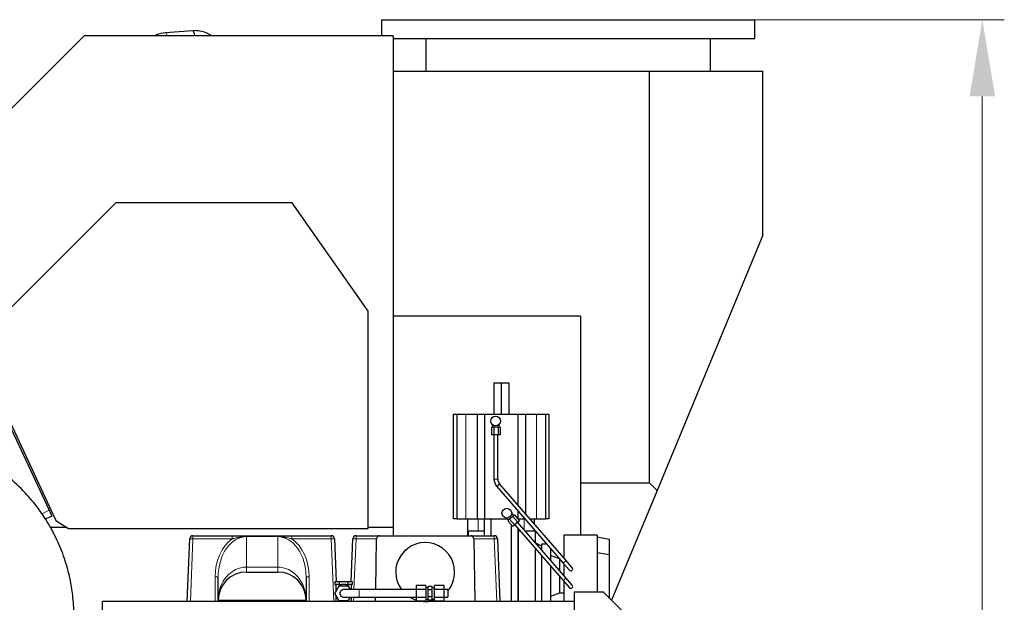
# Model space of a CAD drawing. Header units: inches. Extents: x 0 to 20790, y -12 to 14700.
# Tile 271 of 341: x 10616 to 12185, y 5862 to 6792. Entities that reach past the tile are written whole.
import ezdxf

# ---------------------------------------------------------------- set-up
doc = ezdxf.new("R2010")
doc.units = ezdxf.units.IN
doc.layers.add('1', color=7, linetype='Continuous', true_color=0xffffff)
doc.layers.add('254', color=7, linetype='Continuous', true_color=0xffffff)
doc.styles.add('latin_extended', font='simplex.shx')
doc.dimstyles.get("Standard").update_dxf_attribs({"dimtxt": 0.18, "dimasz": 0.18, "dimexe": 0.18, "dimexo": 0.0625, "dimgap": 0.09, "dimtad": 0, "dimtih": 1, "dimtoh": 1, "dimdec": 4, "dimzin": 0, "dimdsep": 46, "dimtxsty": 'Standard', "dimcen": 0.09, "dimadec": 0, "dimazin": 0, "dimtfac": 1, "dimtdec": 4, "dimtofl": 0, "dimtmove": 0, "dimatfit": 3, "dimfxl": 1, "dimtolj": 1, "dimtzin": 0, "dimarcsym": 0})

# ---------------------------------------------------------------- blocks, each defined once
blk = doc.blocks.new('_U13')
at = {"layer": '254', "color": 3, "linetype": 'Continuous', "lineweight": 13, "transparency": 16777216}
for p, q in [((11525.1, 6791.7), (12185.3, 6791.7)), ((12150.3, 6669.2), (12150.3, 4591.2)), ((10187.1, 4468.7), (12185.3, 4468.7))]:
    blk.add_line(p, q, dxfattribs=at)
at = {"layer": '254', "color": 3, "transparency": 16777216}
for points in [[(12170.8, 6669.2), (12129.9, 6669.2), (12150.3, 6791.7)], [(12129.9, 4591.2), (12170.8, 4591.2), (12150.3, 4468.7)]]:
    blk.add_solid(points, dxfattribs=at)
at = {"layer": 'Defpoints', "color": 0, "transparency": 16777216}
for p in [(11490.1, 6791.7), (10152.1, 4468.7), (12150.3, 4468.7)]:
    blk.add_point(p, dxfattribs=at)
at = {"layer": '254', "color": 2, "lineweight": 13, "transparency": 16777216, "insert": (11966.6, 5307.8), "char_height": 122.5, "attachment_point": 1, "rotation": 90, "style": 'latin_extended'}
blk.add_mtext('\\A1;2323', dxfattribs=at)

msp = doc.modelspace()

# ---------------------------------------------------------------- linework, layer by layer
at = {"layer": '1', "color": 2, "linetype": 'Continuous', "lineweight": 25}
for p, q in [((11192.569, 6791.685), (11490.069, 6791.685)), ((11192.569, 6791.685), (11192.569, 6766.185)), ((11490.069, 6791.685), (11787.569, 6791.685)), ((11787.569, 6761.685), (11787.569, 6791.685)), ((10718.302, 6766.185), (10542.938, 6590.821)), ((11210.938, 6766.185), (10718.302, 6766.185)), ((10891.637, 6774.074), (10848.342, 6770.855)), ((11210.938, 6766.185), (11210.938, 5981.66)), ((11210.937, 6761.685), (11490.069, 6761.685)), ((11263.068, 6761.685), (11263.068, 6709.685)), ((11490.069, 6761.685), (11787.569, 6761.685)), ((11717.07, 6709.685), (11717.07, 6761.685)), ((11210.943, 6709.685), (11619.454, 6709.685)), ((11619.454, 6709.685), (11800.339, 6709.685)), ((11619.454, 6053.165), (11619.454, 6709.685)), ((11800.339, 6448.043), (11800.339, 6709.685)), ((10768.973, 6499.705), (10577.969, 6308.701)), ((11049.973, 6499.705), (10768.973, 6499.705)), ((11170.969, 6326.905), (11049.973, 6499.705)), ((11800.339, 6448.043), (11631.682, 6040.87)), ((11170.969, 5980.205), (11170.969, 6326.905)), ((11509.569, 6318.806), (11210.938, 6318.806)), ((11509.569, 6318.806), (11509.569, 5969.642)), ((11371.269, 6212.685), (11383.269, 6212.685)), ((11371.269, 6212.685), (11371.269, 6162.685)), ((11383.269, 6212.685), (11395.269, 6212.685)), ((11383.269, 6212.685), (11383.269, 6162.685)), ((11395.269, 6212.685), (11395.269, 6162.685)), ((10573.645, 6199.435), (10662.408, 6009.117)), ((10577.969, 6197.701), (10673.354, 5993.147)), ((11307.269, 6162.685), (11312.269, 6162.685)), ((11307.269, 5995.685), (11307.269, 6162.685)), ((11312.269, 6162.685), (11326.769, 6162.685)), ((11312.269, 6162.685), (11312.269, 5995.685)), ((11326.769, 6162.685), (11344.769, 6162.685)), ((11344.769, 6162.685), (11356.769, 6162.685)), ((11344.769, 6162.685), (11344.769, 5995.685)), ((11356.769, 6162.685), (11409.769, 6162.685)), ((11356.769, 6162.685), (11356.769, 5995.685)), ((11409.769, 6162.685), (11421.769, 6162.685)), ((11409.769, 6162.685), (11409.769, 6017.648)), ((11421.769, 6162.685), (11439.769, 6162.685)), ((11421.769, 6162.685), (11421.769, 6003.816)), ((11439.769, 6162.685), (11454.269, 6162.685)), ((11454.269, 6162.685), (11459.269, 6162.685)), ((11454.269, 5995.685), (11454.269, 6162.685)), ((11459.269, 6162.685), (11459.269, 5995.685)), ((11371.285, 6141.688), (11367.821, 6141.688)), ((11367.821, 6141.688), (11367.821, 6129.688)), ((11369.249, 6145.63), (11369.249, 6141.688)), ((11378.214, 6141.688), (11371.285, 6141.688)), ((11371.285, 6141.688), (11371.285, 6129.688)), ((11381.678, 6141.688), (11378.214, 6141.688)), ((11378.214, 6141.688), (11378.214, 6129.688)), ((11380.249, 6141.688), (11380.249, 6146.641)), ((11381.678, 6141.688), (11381.678, 6129.688)), ((11371.285, 6129.688), (11367.821, 6129.688)), ((11378.214, 6129.688), (11371.285, 6129.688)), ((11371.749, 6129.688), (11371.749, 6059.036)), ((11377.749, 6059.036), (11377.749, 6129.688)), ((11381.678, 6129.688), (11378.214, 6129.688)), ((11376.153, 6047.241), (11482.154, 5925.052)), ((11486.686, 5928.984), (11380.685, 6051.173)), ((11509.569, 6053.165), (11619.454, 6053.165)), ((11619.454, 6053.165), (11631.682, 6040.87)), ((11631.682, 6040.87), (11559.104, 5865.651)), ((10656.474, 5995.315), (10666.635, 6000.054)), ((10662.408, 6009.117), (10666.635, 6000.054)), ((11392.28, 5996.835), (11395.148, 5993.53)), ((11401.919, 5999.404), (11396.686, 5994.864)), ((11403.457, 6000.738), (11400.05, 6004.666)), ((11404.536, 6001.674), (11401.919, 5999.404)), ((11401.919, 5999.404), (11409.783, 5990.34)), ((11404.536, 6001.674), (11412.399, 5992.61)), ((11409.769, 6008.492), (11409.769, 5995.685)), ((10691.39, 5981.66), (10664.441, 5981.66)), ((10673.354, 5993.147), (10693.669, 5980.205)), ((11210.938, 5981.66), (11170.962, 5981.66)), ((11210.938, 5981.66), (11210.938, 5968.685)), ((11312.269, 5995.685), (11307.269, 5995.685)), ((11312.269, 5995.685), (11326.769, 5995.685)), ((11326.769, 5995.685), (11344.769, 5995.685)), ((11330.269, 5968.683), (11330.269, 5995.685)), ((11344.769, 5995.685), (11356.769, 5995.685)), ((11356.769, 5968.683), (11356.769, 5995.685)), ((11356.769, 5995.685), (11393.278, 5995.685)), ((11366.769, 5995.685), (11366.769, 5968.683)), ((11396.686, 5994.864), (11394.069, 5992.594)), ((11394.069, 5992.594), (11401.933, 5983.529)), ((11396.686, 5994.864), (11404.549, 5985.8)), ((11399.769, 5863.687), (11399.769, 5986.023)), ((11404.549, 5985.8), (11401.933, 5983.529)), ((11409.783, 5990.34), (11404.549, 5985.8)), ((11404.9, 5986.104), (11482.154, 5897.052)), ((11486.686, 5900.984), (11409.432, 5990.035)), ((11409.731, 5995.685), (11409.769, 5995.685)), ((11409.769, 5995.685), (11409.769, 5995.64)), ((11409.769, 5995.685), (11420.878, 5995.685)), ((11409.769, 5990.326), (11409.769, 5989.647)), ((11412.399, 5992.61), (11409.783, 5990.34)), ((11428.821, 5995.685), (11439.769, 5995.685)), ((11436.269, 5987.1), (11436.269, 5995.685)), ((11439.769, 5995.685), (11454.269, 5995.685)), ((11459.269, 5995.685), (11454.269, 5995.685)), ((10693.669, 5980.205), (11170.969, 5980.205)), ((10891.87, 5968.685), (10954.62, 5968.685)), ((10977.613, 5968.685), (11026.525, 5968.685)), ((11049.518, 5968.685), (11112.268, 5968.685)), ((11151.87, 5968.685), (11189.488, 5968.685)), ((11189.488, 5968.685), (11334.65, 5968.685)), ((11355.934, 5975.685), (11330.769, 5975.685)), ((11330.769, 5975.685), (11330.769, 5968.684)), ((11334.65, 5968.685), (11372.268, 5968.685)), ((11355.934, 5975.685), (11355.934, 5968.684)), ((11409.769, 5980.489), (11409.769, 5863.687)), ((11413.938, 5975.685), (11410.604, 5975.685)), ((11410.604, 5863.687), (11410.604, 5975.685)), ((11437.269, 5975.685), (11421.882, 5975.685)), ((11436.269, 5975.685), (11436.269, 5977.944)), ((11437.269, 5975.685), (11437.269, 5957.946)), ((11483.269, 5969.634), (11483.269, 5932.922)), ((11536.169, 5969.634), (11483.269, 5969.634)), ((11536.169, 5969.634), (11536.169, 5879.187)), ((11536.169, 5966.634), (11555.169, 5963.284)), ((10882.801, 5863.686), (10886.874, 5963.888)), ((11117.264, 5963.888), (11120.037, 5895.686)), ((11144.102, 5895.686), (11146.874, 5963.888)), ((11183.171, 5882.685), (11184.489, 5963.767)), ((11339.649, 5963.767), (11341.276, 5863.685)), ((11377.264, 5963.888), (11381.337, 5863.686)), ((11447.269, 5951.912), (11437.725, 5957.422)), ((11447.269, 5954.912), (11447.269, 5951.912)), ((11456.25, 5954.912), (11447.269, 5954.912)), ((11447.269, 5951.912), (11447.269, 5946.419)), ((11555.169, 5963.284), (11555.169, 5937.91)), ((11437.269, 5948.789), (11437.269, 5863.687)), ((11447.269, 5937.263), (11447.269, 5863.686)), ((11461.769, 5948.549), (11461.769, 5929.705)), ((11476.269, 5931.634), (11461.769, 5936.912)), ((11555.169, 5937.91), (11536.169, 5941.26)), ((11555.169, 5937.91), (11555.169, 5870.914)), ((11461.769, 5920.549), (11461.769, 5863.687)), ((11476.444, 5931.634), (11476.269, 5931.634)), ((11476.269, 5931.634), (11476.269, 5912.991)), ((11482.154, 5925.052), (11491.983, 5913.722)), ((11483.269, 5923.766), (11483.269, 5904.921)), ((11496.516, 5917.654), (11486.686, 5928.984)), ((10932.069, 5865.685), (10932.069, 5903.203)), ((10977.069, 5910.685), (11027.069, 5910.685)), ((11072.069, 5903.203), (11072.069, 5865.685)), ((11476.269, 5903.836), (11476.269, 5877.189)), ((11118.213, 5895.685), (11125.141, 5895.685)), ((11118.213, 5895.685), (11118.213, 5890.935)), ((11118.213, 5890.935), (11119.927, 5890.935)), ((11118.213, 5876.685), (11125.141, 5888.685)), ((11119.569, 5890.935), (11119.569, 5879.034)), ((11123.427, 5890.935), (11119.927, 5890.935)), ((11123.427, 5890.935), (11125.141, 5890.935)), ((11125.141, 5895.685), (11138.997, 5895.685)), ((11125.141, 5895.685), (11125.141, 5890.935)), ((11125.141, 5890.935), (11128.569, 5890.935)), ((11125.141, 5888.685), (11138.997, 5888.685)), ((11135.569, 5890.935), (11128.569, 5890.935)), ((11135.569, 5890.935), (11138.997, 5890.935)), ((11138.997, 5895.685), (11145.925, 5895.685)), ((11138.997, 5895.685), (11138.997, 5890.935)), ((11138.997, 5890.935), (11140.711, 5890.935)), ((11138.997, 5888.685), (11142.461, 5882.685)), ((11144.211, 5890.935), (11140.711, 5890.935)), ((11144.211, 5890.935), (11145.925, 5890.935)), ((11144.569, 5882.685), (11144.569, 5890.935)), ((11145.925, 5895.685), (11145.925, 5890.935)), ((11247.569, 5889.384), (11247.569, 5883.033)), ((11263.069, 5889.384), (11247.569, 5889.384)), ((11263.069, 5889.384), (11263.069, 5883.033)), ((11267.069, 5882.168), (11267.069, 5887.654)), ((11273.069, 5887.654), (11267.069, 5887.654)), ((11273.069, 5882.168), (11273.069, 5887.654)), ((11277.069, 5883.033), (11277.069, 5889.384)), ((11292.569, 5889.384), (11277.069, 5889.384)), ((11292.569, 5883.033), (11292.569, 5889.384)), ((11482.154, 5897.052), (11491.983, 5885.722)), ((11483.269, 5895.768), (11483.269, 5863.686)), ((11496.516, 5889.654), (11486.686, 5900.984)), ((11125.141, 5864.685), (11118.213, 5876.685)), ((11119.569, 5874.336), (11119.569, 5863.685)), ((11247.569, 5883.033), (11247.569, 5870.332)), ((11263.069, 5883.033), (11247.569, 5883.033)), ((11267.069, 5885.682), (11263.069, 5885.682)), ((11263.069, 5883.033), (11263.069, 5870.332)), ((11267.069, 5871.197), (11267.069, 5882.168)), ((11273.069, 5882.168), (11267.069, 5882.168)), ((11267.069, 5865.711), (11267.069, 5871.197)), ((11273.069, 5871.197), (11267.069, 5871.197)), ((11277.069, 5885.682), (11273.069, 5885.682)), ((11273.069, 5871.197), (11273.069, 5882.168)), ((11273.069, 5865.711), (11273.069, 5871.197)), ((11277.069, 5870.332), (11277.069, 5883.033)), ((11292.569, 5883.033), (11277.069, 5883.033)), ((11292.569, 5870.332), (11292.569, 5883.033)), ((11298.07, 5882.682), (11298.07, 5876.682)), ((11298.07, 5876.682), (11298.07, 5870.682)), ((11476.269, 5877.189), (11461.769, 5871.912)), ((11483.269, 5877.189), (11476.269, 5877.189)), ((11499.57, 5879.185), (11499.57, 5710.638)), ((11499.57, 5879.185), (11545.57, 5879.185)), ((11576.57, 5848.185), (11545.57, 5879.185)), ((11554.04, 5870.715), (11555.169, 5870.914)), ((11555.169, 5870.914), (11555.169, 5869.585)), ((10746.935, 5834.016), (10747.453, 5863.685)), ((11499.569, 5863.685), (10747.453, 5863.685)), ((10932.069, 5863.685), (10932.069, 5865.685)), ((11072.069, 5865.685), (11072.069, 5863.685)), ((11138.997, 5864.685), (11125.141, 5864.685)), ((11142.461, 5870.685), (11138.997, 5864.685)), ((11144.569, 5863.685), (11144.569, 5870.686)), ((11182.862, 5863.685), (11182.976, 5870.686)), ((11247.569, 5870.332), (11247.569, 5863.981)), ((11263.069, 5870.332), (11247.569, 5870.332)), ((11263.069, 5863.981), (11247.569, 5863.981)), ((11263.069, 5870.332), (11263.069, 5863.981)), ((11263.069, 5867.682), (11267.069, 5867.682)), ((11273.069, 5865.711), (11267.069, 5865.711)), ((11273.069, 5867.682), (11277.069, 5867.682)), ((11277.069, 5863.981), (11277.069, 5870.332)), ((11292.569, 5870.332), (11277.069, 5870.332)), ((11292.569, 5863.981), (11277.069, 5863.981)), ((11292.569, 5863.981), (11292.569, 5870.332))]:
    msp.add_line(p, q, dxfattribs=at)
at = {"layer": '1', "color": 110, "linetype": 'Continuous', "lineweight": 13}
for p, q in [((10848.342, 6770.855), (10848.336, 6770.854)), ((11326.769, 6162.685), (11326.769, 5995.685)), ((11439.769, 6162.685), (11439.769, 5995.685)), ((11371.749, 6059.036), (11377.749, 6059.036)), ((11376.153, 6047.241), (11380.685, 6051.173)), ((10650.801, 6003.703), (10662.408, 6009.117)), ((11346.769, 5975.685), (11346.769, 5995.685)), ((11419.769, 5978.12), (11419.769, 5995.685)), ((10891.87, 5968.685), (10891.87, 5963.685)), ((10954.62, 5968.685), (10954.62, 5963.685)), ((10977.069, 5967.198), (10977.069, 5918.525)), ((11026.494, 5967.379), (10977.644, 5967.379)), ((11027.069, 5918.525), (11027.069, 5967.198)), ((11049.518, 5968.685), (11049.518, 5963.685)), ((11112.268, 5968.685), (11112.268, 5963.685)), ((11151.87, 5968.685), (11151.87, 5963.685)), ((11372.268, 5963.685), (11372.268, 5968.685)), ((10886.874, 5963.888), (10891.87, 5963.685)), ((10891.87, 5963.685), (10887.805, 5863.685)), ((10954.62, 5963.685), (10891.87, 5963.685)), ((11112.268, 5963.685), (11049.518, 5963.685)), ((11117.264, 5963.888), (11112.268, 5963.685)), ((11116.333, 5863.685), (11112.268, 5963.685)), ((11146.874, 5963.888), (11151.87, 5963.685)), ((11151.87, 5963.685), (11148.577, 5882.687)), ((11184.487, 5963.685), (11151.87, 5963.685)), ((11372.268, 5963.685), (11339.651, 5963.685)), ((11377.264, 5963.888), (11372.268, 5963.685)), ((11376.333, 5863.685), (11372.268, 5963.685)), ((10977.069, 5918.525), (11027.069, 5918.525)), ((10977.069, 5918.525), (10977.069, 5910.685)), ((11027.069, 5918.525), (11027.069, 5910.685)), ((11482.154, 5925.052), (11486.686, 5928.984)), ((10927.069, 5863.685), (10927.069, 5903.203)), ((10932.069, 5903.203), (10927.069, 5903.203)), ((11077.069, 5903.203), (11072.069, 5903.203)), ((11077.069, 5903.203), (11077.069, 5863.685)), ((11482.154, 5897.052), (11486.686, 5900.984)), ((11072.069, 5865.685), (10932.069, 5865.685)), ((11148.09, 5870.687), (11147.805, 5863.685))]:
    msp.add_line(p, q, dxfattribs=at)
at = {"layer": '1', "color": 2, "linetype": 'Continuous', "lineweight": 25}
for centre in [(11374.269, 6151.585), (11392.269, 6004.585)]:
    msp.add_circle(centre, 7.75, dxfattribs=at)
for centre, radius, start, end in [((11389.749, 6059.036), 18, 180, 220.942342), ((11389.749, 6059.036), 12, 180, 220.942342), ((10891.87, 5963.685), 5, 90, 177.672185), ((11112.268, 5963.685), 5, 2.327815, 90), ((11151.87, 5963.685), 5, 90, 177.672185), ((11189.488, 5963.685), 5, 90, 179.068443), ((11334.65, 5963.685), 5, 0.931557, 90), ((11372.268, 5963.685), 5, 2.327815, 90), ((11262.069, 5910.685), 47, 0, 217.108125), ((10977.069, 5865.685), 45, 90, 180), ((11027.069, 5865.685), 45, 0, 90), ((11262.069, 5910.685), 47, 319.989375, 0), ((11494.249, 5915.688), 3, 220.944375, 40.93875), ((11494.249, 5887.688), 3, 220.944375, 40.93875), ((11132.069, 5876.685), 6, 90.0225, 270.028125), ((11262.069, 5910.685), 47, 239.675625, 252.028125), ((11262.069, 5910.685), 47, 263.570625, 288.6075)]:
    msp.add_arc(centre, radius, start, end, dxfattribs=at)
at = {"layer": '1', "color": 110, "linetype": 'Continuous', "lineweight": 13}
for centre, major_axis, ratio, start_param, end_param in [((10849.009, 6761.88), (-0.667, 8.975), 0.26671535, 5.19275988, 6.28318531), ((10977.069, 5903.203), (0, 63.995), 0.70317742, 0, 1.57079633), ((11027.069, 5903.203), (0, 63.995), 0.70317742, 4.71238898, 6.28318531), ((10977.069, 5903.203), (0, 67.689), 0.73867668, 0.46563125, 1.57079633), ((11027.069, 5903.203), (0, -67.689), 0.73867668, 1.57079633, 2.67596141), ((10977.069, 5865.685), (0, 52.84), 0.8516324, 0, 1.57079633), ((11027.069, 5865.685), (0, 52.84), 0.8516324, 4.71238898, 6.28318531), ((11157.069, 5876.685), (0, 6), 0.00001209, 3.14159265, 6.28318531)]:
    msp.add_ellipse(centre, major_axis=major_axis, ratio=ratio, start_param=start_param, end_param=end_param, dxfattribs=at)
at = {"layer": '1', "color": 2, "linetype": 'Continuous', "lineweight": 25}
msp.add_ellipse((10892.305, 6765.099), major_axis=(-0.667, 8.975), ratio=0.26671535, start_param=4.81380526, end_param=6.28308888, dxfattribs=at)
for points, knots in [([(10848.335, 6770.854), (10843.173, 6770.409), (10837.593, 6769.081), (10832.247, 6766.761), (10831.577, 6766.453)], [0, 0, 0, 0, 0.8737872, 1, 1, 1, 1]), ([(10920.695, 6766.278), (10918.265, 6767.958), (10912.549, 6771.115), (10902.653, 6773.967), (10895.404, 6774.317), (10891.63, 6774.074)], [0, 0, 0, 0, 0.29270687, 0.64229857, 1, 1, 1, 1]), ([(10702.168, 5837.78), (10702.228, 5848.693), (10701.239, 5868.424), (10697.199, 5894.852), (10692.272, 5915.528), (10685.482, 5937.589), (10675.361, 5962.699), (10660.968, 5989.346), (10644.058, 6014.362), (10623.537, 6038.975), (10598.575, 6062.39), (10570.16, 6083.201), (10539.736, 6100.573), (10511.184, 6112.157), (10491.212, 6117.617), (10480.752, 6120.269), (10472.035, 6121.961), (10461.629, 6123.718), (10453.723, 6124.754), (10450.346, 6125.148)], [0, 0, 0, 0, 0.0779155, 0.14180642, 0.19150228, 0.23026694, 0.30731925, 0.38526293, 0.44705762, 0.52366258, 0.61467082, 0.69183783, 0.7758483, 0.86540844, 0.91194159, 0.92431177, 0.94280072, 0.97561838, 1, 1, 1, 1]), ([(10954.62, 5968.685), (10955.109, 5968.685), (10955.596, 5968.685), (10956.568, 5968.685), (10957.053, 5968.685), (10958.503, 5968.685), (10959.464, 5968.685), (10961.379, 5968.685), (10962.333, 5968.685), (10963.761, 5968.685), (10964.236, 5968.685), (10965.186, 5968.685), (10965.66, 5968.685), (10966.609, 5968.685), (10967.558, 5968.685), (10968.507, 5968.685), (10969.457, 5968.685), (10969.932, 5968.685), (10970.884, 5968.685), (10971.361, 5968.685), (10972.315, 5968.685), (10972.793, 5968.685), (10973.751, 5968.685), (10974.231, 5968.685), (10975.193, 5968.685), (10975.675, 5968.685), (10976.642, 5968.685), (10977.127, 5968.685), (10977.613, 5968.685)], [0, 0, 0, 0, 0.0625, 0.0625, 0.125, 0.125, 0.25, 0.25, 0.375, 0.375, 0.4375, 0.4375, 0.5, 0.5, 0.5625, 0.625, 0.625, 0.6875, 0.6875, 0.75, 0.75, 0.8125, 0.8125, 0.875, 0.875, 0.9375, 0.9375, 1, 1, 1, 1]), ([(10977.47, 5967.287), (10977.403, 5967.273), (10977.303, 5967.25), (10977.186, 5967.224), (10977.136, 5967.213), (10977.102, 5967.206), (10977.086, 5967.202), (10977.069, 5967.198)], [0, 0, 0, 0, 0.5, 0.75, 0.875, 0.875, 1, 1, 1, 1]), ([(10977.644, 5967.379), (10977.644, 5967.375), (10977.644, 5967.372), (10977.641, 5967.366), (10977.64, 5967.363), (10977.636, 5967.357), (10977.633, 5967.354), (10977.628, 5967.348), (10977.625, 5967.346), (10977.615, 5967.338), (10977.608, 5967.334), (10977.593, 5967.326), (10977.584, 5967.322), (10977.56, 5967.312), (10977.542, 5967.306), (10977.507, 5967.296), (10977.489, 5967.291), (10977.47, 5967.287)], [0, 0, 0, 0, 0.0625, 0.0625, 0.125, 0.125, 0.1875, 0.1875, 0.25, 0.25, 0.375, 0.375, 0.5, 0.5, 0.75, 0.75, 1, 1, 1, 1]), ([(10977.644, 5967.379), (10977.643, 5967.484), (10977.642, 5967.583), (10977.64, 5967.768), (10977.638, 5967.941), (10977.635, 5968.09), (10977.633, 5968.227), (10977.631, 5968.29), (10977.63, 5968.36), (10977.629, 5968.374), (10977.629, 5968.4), (10977.628, 5968.439), (10977.627, 5968.473), (10977.625, 5968.537), (10977.622, 5968.607), (10977.619, 5968.65), (10977.617, 5968.671), (10977.616, 5968.679), (10977.615, 5968.683), (10977.614, 5968.684), (10977.614, 5968.685), (10977.614, 5968.685), (10977.613, 5968.685), (10977.613, 5968.685)], [0, 0, 0, 0, 0.12506055, 0.12506055, 0.25012109, 0.37518164, 0.37518164, 0.50024219, 0.50024219, 0.53150733, 0.53150733, 0.56277246, 0.62530274, 0.62530274, 0.75036328, 0.87542383, 0.87542383, 0.9379541, 0.96921924, 0.96921924, 0.98485181, 0.98485181, 1, 1, 1, 1]), ([(11026.494, 5967.379), (11026.495, 5967.484), (11026.496, 5967.582), (11026.498, 5967.768), (11026.5, 5967.941), (11026.503, 5968.091), (11026.505, 5968.194), (11026.505, 5968.227), (11026.506, 5968.274), (11026.507, 5968.289), (11026.507, 5968.319), (11026.508, 5968.333), (11026.509, 5968.403), (11026.512, 5968.501), (11026.516, 5968.607), (11026.519, 5968.649), (11026.521, 5968.671), (11026.522, 5968.676), (11026.523, 5968.682), (11026.524, 5968.683), (11026.524, 5968.684), (11026.524, 5968.685), (11026.524, 5968.685), (11026.525, 5968.685), (11026.525, 5968.685)], [0, 0, 0, 0, 0.12505606, 0.12505606, 0.25011213, 0.37516819, 0.37516819, 0.43769623, 0.43769623, 0.46896024, 0.46896024, 0.50022426, 0.50022426, 0.62528032, 0.75033639, 0.87539245, 0.87539245, 0.93792049, 0.93792049, 0.9691845, 0.9691845, 0.98481651, 0.98481651, 1, 1, 1, 1]), ([(11026.668, 5967.287), (11026.649, 5967.291), (11026.631, 5967.296), (11026.595, 5967.306), (11026.578, 5967.312), (11026.553, 5967.322), (11026.545, 5967.326), (11026.53, 5967.334), (11026.523, 5967.338), (11026.51, 5967.348), (11026.504, 5967.354), (11026.498, 5967.363), (11026.497, 5967.366), (11026.494, 5967.372), (11026.494, 5967.375), (11026.494, 5967.379)], [0, 0, 0, 0, 0.25, 0.25, 0.5, 0.5, 0.625, 0.625, 0.75, 0.75, 0.875, 0.875, 0.9375, 0.9375, 1, 1, 1, 1]), ([(11026.525, 5968.685), (11027.01, 5968.685), (11027.495, 5968.685), (11028.461, 5968.685), (11028.943, 5968.685), (11029.905, 5968.685), (11030.384, 5968.685), (11031.342, 5968.685), (11031.82, 5968.685), (11032.775, 5968.685), (11033.252, 5968.685), (11034.204, 5968.685), (11034.679, 5968.685), (11035.63, 5968.685), (11036.579, 5968.685), (11037.527, 5968.685), (11038.476, 5968.685), (11038.951, 5968.685), (11039.901, 5968.685), (11040.376, 5968.685), (11041.803, 5968.685), (11042.757, 5968.685), (11044.673, 5968.685), (11045.634, 5968.685), (11047.084, 5968.685), (11047.569, 5968.685), (11048.541, 5968.685), (11049.029, 5968.685), (11049.518, 5968.685)], [0, 0, 0, 0, 0.0625, 0.0625, 0.125, 0.125, 0.1875, 0.1875, 0.25, 0.25, 0.3125, 0.3125, 0.375, 0.375, 0.4375, 0.5, 0.5, 0.5625, 0.5625, 0.625, 0.625, 0.75, 0.75, 0.875, 0.875, 0.9375, 0.9375, 1, 1, 1, 1]), ([(11026.668, 5967.287), (11026.735, 5967.273), (11026.835, 5967.25), (11026.952, 5967.224), (11027.003, 5967.213), (11027.036, 5967.206), (11027.052, 5967.202), (11027.069, 5967.198)], [0, 0, 0, 0, 0.5, 0.75, 0.875, 0.875, 1, 1, 1, 1]), ([(11157.069, 5882.685), (11153.636, 5882.685), (11147.321, 5882.686), (11138.921, 5882.686), (11133.344, 5882.685), (11132.113, 5882.685), (11132.069, 5882.685)], [0, 0, 0, 0, 0.24999002, 0.50000203, 0.7500129, 1, 1, 1, 1]), ([(11132.069, 5870.685), (11132.113, 5870.685), (11133.344, 5870.685), (11138.921, 5870.686), (11147.321, 5870.686), (11153.636, 5870.685), (11157.069, 5870.685)], [0, 0, 0, 0, 0.24999016, 0.50000219, 0.75001299, 1, 1, 1, 1])]:
    msp.add_open_spline(points, degree=3, knots=knots, dxfattribs=at)
at = {"layer": '1', "color": 110, "linetype": 'Continuous', "lineweight": 13}
for points, knots in [([(10977.47, 5967.287), (10976.984, 5967.29), (10976.498, 5967.288), (10975.528, 5967.271), (10975.044, 5967.256), (10974.076, 5967.216), (10973.593, 5967.19), (10972.628, 5967.127), (10972.146, 5967.09), (10971.182, 5967.005), (10970.701, 5966.958), (10969.74, 5966.851), (10969.26, 5966.793), (10967.821, 5966.603), (10966.866, 5966.457), (10964.965, 5966.132), (10964.018, 5965.952), (10962.129, 5965.563), (10961.188, 5965.354), (10959.308, 5964.913), (10958.37, 5964.68), (10956.963, 5964.317), (10956.495, 5964.194), (10955.557, 5963.943), (10955.089, 5963.815), (10954.62, 5963.685)], [0, 0, 0, 0, 0.0625, 0.0625, 0.125, 0.125, 0.1875, 0.1875, 0.25, 0.25, 0.3125, 0.3125, 0.375, 0.375, 0.5, 0.5, 0.625, 0.625, 0.75, 0.75, 0.875, 0.875, 0.9375, 0.9375, 1, 1, 1, 1]), ([(11049.518, 5963.685), (11049.05, 5963.815), (11048.581, 5963.943), (11047.643, 5964.194), (11047.175, 5964.317), (11045.769, 5964.68), (11044.83, 5964.913), (11042.951, 5965.354), (11042.01, 5965.563), (11040.122, 5965.951), (11039.175, 5966.131), (11037.275, 5966.457), (11036.321, 5966.603), (11035.123, 5966.761), (11034.883, 5966.791), (11034.402, 5966.85), (11034.162, 5966.878), (11033.44, 5966.957), (11032.958, 5967.005), (11031.994, 5967.09), (11031.512, 5967.127), (11030.546, 5967.19), (11030.062, 5967.216), (11029.094, 5967.256), (11028.61, 5967.271), (11027.64, 5967.288), (11027.154, 5967.29), (11026.668, 5967.287)], [0, 0, 0, 0, 0.0625, 0.0625, 0.125, 0.125, 0.25, 0.25, 0.375, 0.375, 0.5, 0.5, 0.625, 0.625, 0.65625, 0.65625, 0.6875, 0.6875, 0.75, 0.75, 0.8125, 0.8125, 0.875, 0.875, 0.9375, 0.9375, 1, 1, 1, 1])]:
    msp.add_open_spline(points, degree=3, knots=knots, dxfattribs=at)
at = {"layer": '1', "color": 2, "linetype": 'Continuous', "lineweight": 25}
for points in [[(11247.569, 5882.683), (11157.069, 5882.685)], [(11298.07, 5882.682), (11292.569, 5882.683)], [(11157.069, 5870.685), (11247.569, 5870.683)], [(11292.569, 5870.683), (11298.07, 5870.682)]]:
    msp.add_open_spline(points, degree=1, dxfattribs=at)

# ---------------------------------------------------------------- dimensions: what is measured, and where the dimension line sits
at = {"layer": '254', "color": 2, "linetype": 'Continuous', "lineweight": 13}
dim = msp.add_linear_dim(base=(12150.339, 4468.685), p1=(11490.069, 6791.685), p2=(10152.069, 4468.685), angle=90, dimstyle='Standard', override={"dimscale": 35, "dimtxt": 3.5, "dimasz": 3.5, "dimexe": 1, "dimexo": 1, "dimgap": 1.75, "dimtad": 1, "dimtih": 0, "dimtoh": 0, "dimdec": 2, "dimlfac": 1, "dimzin": 8, "dimdsep": 46, "dimlunit": 2, "dimtxsty": 'latin_extended', "dimsah": 1, "dimse1": 0, "dimse2": 0, "dimsd1": 0, "dimsd2": 0, "dimclrd": 3, "dimclre": 3, "dimclrt": 2, "dimtol": 0, "dimtm": -0.1, "dimtfac": 0.714286, "dimtdec": 3, "dimtofl": 1, "dimtmove": 0, "dimtzin": 8, "dimlwd": 13, "dimlwe": 13}, dxfattribs=at)
dim.commit()
dim.dimension.update_dxf_attribs({"geometry": '_U13', "text_midpoint": (12150.339, 5523.642), "dimtype": 160})

doc.saveas('drawing.dxf')
